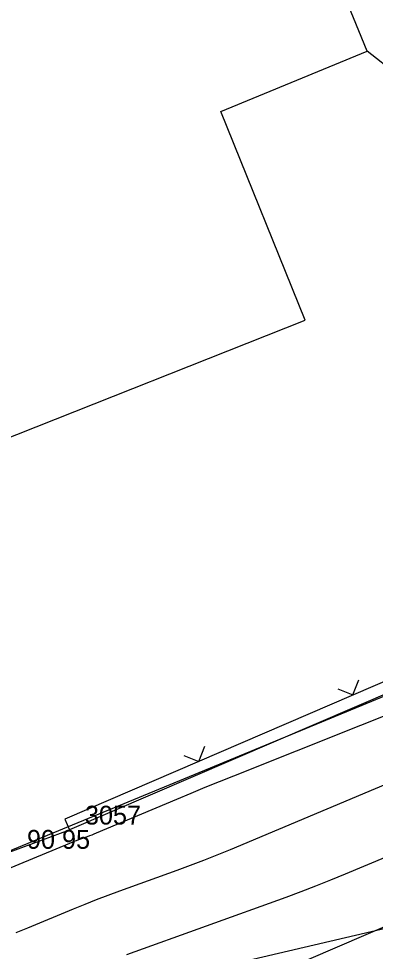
# Model space of a CAD drawing. Extents: x -711081 to -709338, y -1025122 to -1024092.
# Drawn here: x -710112.49 to -710107.2, y -1024654.53 to -1024640.67 of the extents above; entities that cross this region are included whole.
import ezdxf

# ---------------------------------------------------------------- set-up
doc = ezdxf.new("R2010")
doc.units = 0
for name, color, linetype in [('Ex_Major Contours', 7, 'Continuous'), ('Ex_Minor Contours', 7, 'Continuous'), ('Z_body', 7, 'Continuous'), ('Z_body_cisla', 7, 'Continuous'), ('Z_body_vysky_redukovane', 7, 'Continuous'), ('Z_hrany_paty', 7, 'Continuous'), ('Z_katastr_hranice', 7, 'Continuous'), ('Z_katastr_vnitrni_kresba', 7, 'Continuous'), ('Z_ploty', 7, 'Continuous'), ('Z_ploty_znacky', 7, 'Continuous'), ('Z_vstupy', 7, 'Continuous')]:
    doc.layers.add(name, color=color, linetype=linetype)

# ---------------------------------------------------------------- blocks, each defined once
blk = doc.blocks.new('POINT_DISPLAY')
blk.add_line((0, 0), (0, 0))
blk = doc.blocks.new('Z212')
for p, q in [((-0.17, 0.17), (0, 0)), ((0, 0), (0.17, 0.17))]:
    blk.add_line(p, q)

msp = doc.modelspace()

# ---------------------------------------------------------------- linework, layer by layer
at = {"layer": 'Ex_Major Contours'}
msp.add_lwpolyline([(-710106.486, -1024650.805), (-710109.305, -1024651.93), (-710109.517, -1024652.015), (-710109.728, -1024652.101), (-710109.938, -1024652.188), (-710110.148, -1024652.276), (-710111.342, -1024652.779), (-710111.375, -1024652.793), (-710111.408, -1024652.806), (-710111.441, -1024652.818), (-710111.474, -1024652.831), (-710111.607, -1024652.879), (-710111.64, -1024652.891), (-710111.674, -1024652.904), (-710111.706, -1024652.917), (-710111.739, -1024652.93), (-710113.797, -1024653.783)], dxfattribs=at)
at = {"layer": 'Ex_Minor Contours'}
for points in [[(-710106.482, -1024651.815), (-710109.353, -1024653.024), (-710109.55, -1024653.105), (-710109.747, -1024653.184), (-710109.945, -1024653.26), (-710110.144, -1024653.333), (-710110.997, -1024653.642), (-710111.17, -1024653.705), (-710111.341, -1024653.771), (-710111.513, -1024653.838), (-710111.683, -1024653.908), (-710112.363, -1024654.19), (-710112.533, -1024654.26)], [(-710106.44, -1024652.88), (-710107.646, -1024653.388), (-710107.864, -1024653.478), (-710108.084, -1024653.566), (-710108.305, -1024653.651), (-710108.528, -1024653.733), (-710110.894, -1024654.588)]]:
    msp.add_lwpolyline(points, dxfattribs=at)
at = {"layer": 'Z_hrany_paty'}
msp.add_line((-710106.22, -1024654), (-710110.84, -1024655.08), dxfattribs=at)
at = {"layer": 'Z_katastr_hranice'}
for p, q in [((-710032.38, -1024622.15), (-710143.07, -1024669.61)), ((-710107.32, -1024641.15), (-710109.96, -1024634.7)), ((-710099.27, -1024647.52), (-710107.32, -1024641.15)), ((-710114.57, -1024653.84), (-710099.27, -1024647.52))]:
    msp.add_line(p, q, dxfattribs=at)
at = {"layer": 'Z_katastr_vnitrni_kresba'}
for p, q in [((-710109.49, -1024642.05), (-710107.32, -1024641.15)), ((-710108.24, -1024645.15), (-710109.49, -1024642.05)), ((-710117.18, -1024648.7), (-710108.24, -1024645.15))]:
    msp.add_line(p, q, dxfattribs=at)
at = {"layer": 'Z_ploty'}
for p, q in [((-710106.38, -1024650.23), (-710111.81, -1024652.57)), ((-710106.31, -1024650.39), (-710111.74, -1024652.73)), ((-710111.81, -1024652.57), (-710111.74, -1024652.73))]:
    msp.add_line(p, q, dxfattribs=at)
at = {"layer": 'Z_vstupy'}
msp.add_line((-710114.32, -1024653.68), (-710111.74, -1024652.73), dxfattribs=at)

# ---------------------------------------------------------------- block references
at = {"layer": 'Z_body'}
msp.add_blockref('POINT_DISPLAY', (-710111.74, -1024652.73), dxfattribs=at)
at = {"layer": 'Z_ploty_znacky', "rotation": 23.3}
for p in [(-710107.53, -1024650.72), (-710109.82, -1024651.71)]:
    msp.add_blockref('Z212', p, dxfattribs=at)

# ---------------------------------------------------------------- texts
at = {"layer": 'Z_body_cisla'}
msp.add_text('3057', height=0.28, dxfattribs=at).set_placement((-710111.51, -1024652.65))
at = {"layer": 'Z_body_vysky_redukovane'}
msp.add_text('90 95', height=0.28, dxfattribs=at).set_placement((-710112.37, -1024653.01))

doc.saveas('drawing.dxf')
